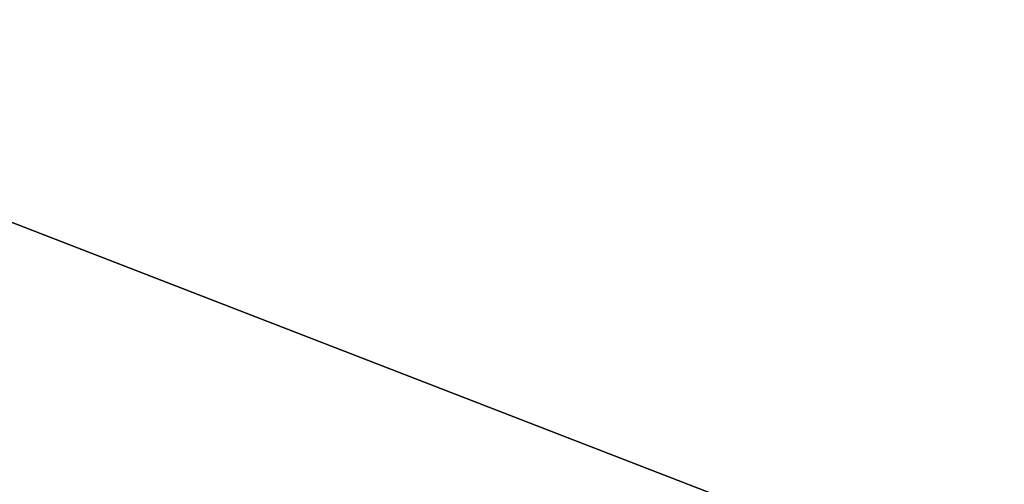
# Model space of a CAD drawing. Header units: centimetres. Extents: x 0.1 to 30.7, y 2.5 to 15.3.
# Tile 596 of 656: x 10.9 to 15.5, y 8.9 to 11.1. Entities that reach past the tile are written whole.
import ezdxf

# ---------------------------------------------------------------- set-up
doc = ezdxf.new("R2010")
doc.units = ezdxf.units.CM
doc.header["$LTSCALE"] = 2.54
doc.layers.get('0').update_dxf_attribs({"color": 13})

# ---------------------------------------------------------------- blocks, each defined once
blk = doc.blocks.new('09-002-0300-W-00-00.STL')
at = {"color": 0}
blk.add_line((30.0195, 2.7232, 42.6789), (0.8195, 14.0232, 42.6789), dxfattribs=at)
blk.add_line((30.0195, 2.7232, 42.6789), (0.8195, 14.0232, 42.6789), dxfattribs=at)
mesh = blk.add_polyface(dxfattribs=at)
corners = [(12.669, 11.2705, 14.5446), (0.8195, 14.8848, 14.8608), (9.9262, 11.054, 14.5256)]
mesh.append_faces([[corners[k] for k in face] for face in [(0, 1, 2)]], dxfattribs={"color": 0})
mesh = blk.add_polyface(dxfattribs=at)
corners = [(30.0195, 2.7232, 42.6789), (0.8195, 14.0232, 42.6789), (0.8195, 2.7232, 42.6789)]
mesh.append_faces([[corners[k] for k in face] for face in [(0, 1, 2)]], dxfattribs={"color": 0})
mesh = blk.add_polyface(dxfattribs=at)
corners = [(30.0195, 14.0232, 42.6789), (0.8195, 14.0232, 42.6789), (30.0195, 2.7232, 42.6789)]
mesh.append_faces([[corners[k] for k in face] for face in [(0, 1, 2)]], dxfattribs={"color": 0})
mesh = blk.add_polyface(dxfattribs=at)
corners = [(30.0195, 14.0232, 42.5789), (0.8195, 2.7232, 42.5789), (0.8195, 14.0232, 42.5789)]
mesh.append_faces([[corners[k] for k in face] for face in [(0, 1, 2)]], dxfattribs={"color": 0})
mesh = blk.add_polyface(dxfattribs=at)
corners = [(30.0195, 2.7232, 42.5789), (0.8195, 2.7232, 42.5789), (30.0195, 14.0232, 42.5789)]
mesh.append_faces([[corners[k] for k in face] for face in [(0, 1, 2)]], dxfattribs={"color": 0})
mesh = blk.add_polyface(dxfattribs=at)
corners = [(12.669, 11.2705, 14.5446), (9.9262, 11.054, 14.5256), (9.9262, 11.0627, 14.426)]
mesh.append_faces([[corners[k] for k in face] for face in [(0, 1, 2)]], dxfattribs={"color": 0})

msp = doc.modelspace()

# ---------------------------------------------------------------- block references
at = {"color": 0}
msp.add_blockref('09-002-0300-W-00-00.STL', (0, 0), dxfattribs=at)

doc.saveas('drawing.dxf')
